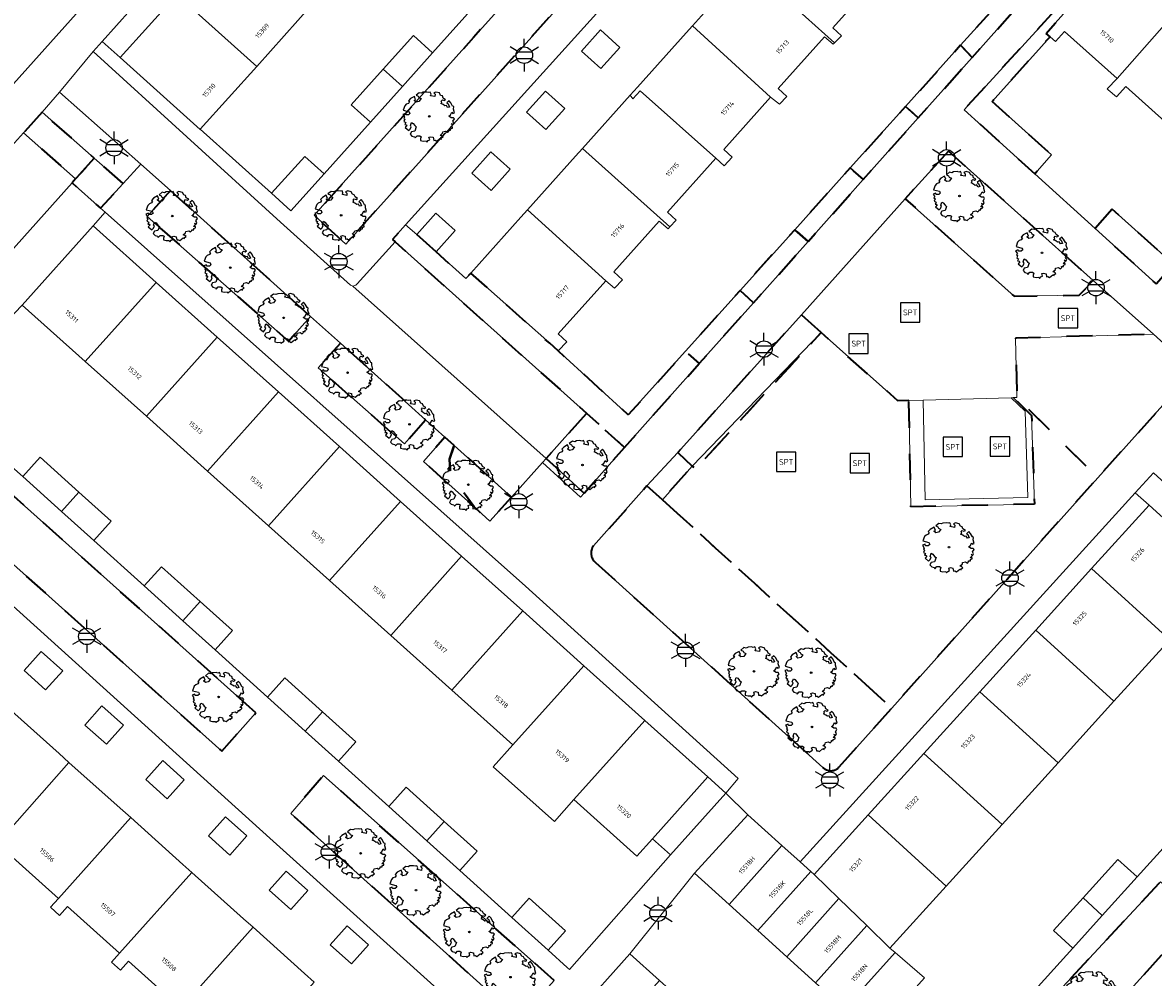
# Model space of a CAD drawing. Extents: x 105780 to 185197, y 477999 to 525027.
# Tile 250 of 562: x 107446 to 107533, y 478586 to 478659. Entities that reach past the tile are written whole.
import ezdxf
from ezdxf.enums import TextEntityAlignment as Align

# ---------------------------------------------------------------- set-up
doc = ezdxf.new("R2010")
doc.units = 0
doc.linetypes.add('XX-HIDDEN', pattern=[4, 2, -2])
for name, color, linetype, lineweight in [('B-GV-GR-BOOM-S', 252, 'Continuous', 25), ('B-GV-GR-MATERIAALGRENS-G', 252, 'XX-HIDDEN', 35), ('B-RO-IE-MEUBILAIR_WEGMEUBILAIR-S', 252, 'Continuous', 25), ('B-RO-IE-TERREINAFSCHEIDING_KUNSTMATIG_HEKWERK-G', 252, 'IE-TERREINAFSCHEIDING-KUNSTMATIG', 18), ('B-RO-IE-TERREINAFSCHEIDING_KUNSTMATIG_SCHUTTING-G', 252, 'IE-TERREINAFSCHEIDING-KUNSTMATIG-DICHT', 18), ('B-XX-KG-KADASTRAAL_BEBOUWING-G', 252, 'Continuous', 20), ('B1-WE-OG-BEBOUWING-T18', 7, 'Continuous', 18), ('B1-WE-OG-TERREIN_ERF-GV', 252, 'Continuous', 18), ('B1-WE-VH-VERHARDING_ASFALT-GV', 252, 'Continuous', 18), ('B1-WE-VH-VERHARDING_BETONSTRAATSTEEN-GV', 252, 'Continuous', 18), ('B1-WE-VH-VERHARDING_STRAATBAKSTEEN-GV', 252, 'Continuous', 18), ('B1-WE-VH-VERHARDING_TEGEL-GV', 252, 'Continuous', 18), ('B1-WE-VH-VERHARDING_TEGEL_RUBBER-GV', 252, 'Continuous', 18)]:
    doc.layers.add(name, color=color, linetype=linetype, lineweight=lineweight)
doc.styles.add('NLCS-ISO', font='NLCS-ISO.ttf')
doc.styles.add('NLCS-ISO-M200-T18', font='NLCS-ISO.ttf', dxfattribs={"height": 0.36})
doc.linetypes.add('IE-TERREINAFSCHEIDING-KUNSTMATIG', pattern='A,4,[82,NLCS.SHX,S=0.75,R=90,X=0,Y=0],4,-2', length=10)
doc.linetypes.add('IE-TERREINAFSCHEIDING-KUNSTMATIG-DICHT', pattern='A,8,-1,[82,NLCS.SHX,S=0.75,R=90,X=0,Y=0],-1', length=10)

# ---------------------------------------------------------------- blocks, each defined once
blk = doc.blocks.new('B-SIE-WEG_LICHTMAST-SO')
at = {"ltscale": 0.1}
for p, q in [((0, 1.27), (0, 2.53)), ((-1.1, 0.63), (-2.19, 1.27)), ((1.1, 0.63), (2.19, 1.27)), ((-1.1, -0.63), (-2.19, -1.27)), ((0, -1.27), (0, -2.53)), ((1.1, -0.63), (2.19, -1.27))]:
    blk.add_line(p, q, dxfattribs=at)
at = {"flags": 128}
for points in [[(-1.16, 0.5), (1.16, 0.5)], [(-1.16, -0.5), (1.16, -0.5)]]:
    blk.add_lwpolyline(points, dxfattribs=at)
at = {"ltscale": 0.1}
blk.add_circle((0, 0), 1.27, dxfattribs=at)
at = {"style": 'NLCS-ISO'}
blk.add_attdef('TYPE', text='', height=1.8, dxfattribs=at).set_placement((0, 2.53), align=Align.BOTTOM_CENTER)
blk = doc.blocks.new('SIE-WEG_SPEELTOESTEL-SO')
at = {"flags": 128}
blk.add_lwpolyline([(-0.75, -0.75), (0.75, -0.75), (0.75, 0.75), (-0.75, 0.75)], close=True, dxfattribs=at)
at = {"style": 'NLCS-ISO'}
blk.add_text('SPT', height=0.45, dxfattribs=at).set_placement((0, 0), align=Align.MIDDLE_CENTER)
blk = doc.blocks.new('B-SGR-BOOM_06')
at = {"linetype": 'Continuous', "flags": 128}
blk.add_lwpolyline([(1.079, 1.408), (1.012, 1.576), (0.879, 1.626), (0.778, 1.81), (0.509, 1.877), (0.342, 1.81), (0.443, 1.709), (0.426, 1.525), (0.091, 1.592), (0.141, 1.726), (0.074, 1.877), (-0.06, 1.844), (-0.194, 1.877), (-0.462, 1.86), (-0.596, 1.793), (-0.781, 1.826), (-1.016, 1.642), (-0.848, 1.559), (-0.798, 1.458), (-0.63, 1.374), (-0.798, 1.156), (-1.015, 1.106), (-1.166, 1.24), (-1.048, 1.287), (-1.149, 1.542), (-1.451, 1.374), (-1.602, 1.206), (-1.518, 1.139), (-1.602, 1.005), (-1.77, 0.938), (-1.887, 0.821), (-2.004, 0.486), (-1.552, 0.368), (-1.485, 0.218), (-1.602, 0.117), (-1.803, 0.117), (-1.841, 0.222), (-2.037, 0.151), (-1.903, -0.067), (-1.97, -0.151), (-1.887, -0.218), (-1.954, -0.402), (-1.813, -0.473), (-1.887, -0.62), (-1.77, -0.637), (-1.717, -0.683), (-1.848, -0.843), (-1.568, -1.073), (-1.467, -0.972), (-1.384, -0.788), (-1.451, -0.704), (-1.367, -0.47), (-1.25, -0.537), (-1.115, -0.704), (-0.998, -0.804), (-1.115, -1.123), (-1.367, -1.173), (-1.467, -1.358), (-1.333, -1.508), (-1.133, -1.559), (-1.108, -1.609), (-1.082, -1.659), (-0.931, -1.491), (-0.73, -1.491), (-0.63, -1.559), (-0.68, -1.709), (-0.68, -1.844), (-0.462, -1.894), (-0.244, -1.877), (-0.194, -1.978), (-0.093, -1.86), (0.041, -1.793), (-0.024, -1.603), (0.108, -1.559), (0.309, -1.609), (0.342, -1.844), (0.46, -1.826), (0.577, -1.894), (0.828, -1.693), (0.946, -1.742), (0.929, -1.659), (1.063, -1.592), (0.963, -1.491), (0.845, -1.458), (1.03, -1.29), (1.046, -1.19), (1.264, -1.139), (1.415, -1.223), (1.515, -1.123), (1.508, -1.053), (1.649, -1.053), (1.649, -0.955), (1.784, -0.905), (1.784, -0.821), (1.633, -0.821), (1.817, -0.636), (1.7, -0.57), (1.851, -0.62), (1.901, -0.503), (1.817, -0.368), (1.934, -0.184), (1.867, -0.101), (1.7, -0.101), (1.499, 0.034), (1.633, 0.117), (1.75, 0.335), (1.817, 0.235), (1.951, 0.285), (1.867, 0.57), (1.884, 0.755), (1.8, 0.788), (1.666, 1.056), (1.531, 1.205), (1.35, 1.042), (1.465, 0.972), (1.566, 0.721), (1.415, 0.687), (1.331, 0.854), (1.197, 0.822), (1.063, 0.922), (0.895, 1.006), (0.979, 1.073), (0.929, 1.173), (1.012, 1.274), (1.146, 1.223), (1.264, 1.291)], close=True, dxfattribs=at)
blk.add_circle((0, 0), 0.06)
at = {"style": 'NLCS-ISO'}
blk.add_attdef('SOORT', text='', height=0.3, dxfattribs=at).set_placement((0, -0.36), align=Align.TOP_CENTER)

msp = doc.modelspace()

# ---------------------------------------------------------------- linework, layer by layer
at = {"layer": 'B-GV-GR-MATERIAALGRENS-G', "flags": 128}
for points in [[(107484.287, 478661.758), (107481.074, 478658.171), (107468.788, 478644.459), (107471.228, 478642.234), (107490.052, 478663.24), (107487.57, 478665.422)], [(107531.325, 478665.353), (107530.911, 478665.725), (107529.697, 478664.399), (107518.885, 478652.597), (107524.334, 478647.658), (107525.616, 478649.125), (107521.044, 478653.221), (107525.514, 478658.217), (107525.219, 478658.475), (107525.918, 478659.255)], [(107523.939, 478661.596), (107522.996, 478662.42), (107518.618, 478657.561), (107519.511, 478656.63)], [(107519.511, 478656.63), (107518.618, 478657.561), (107514.372, 478652.842), (107515.354, 478651.967)], [(107447.81, 478652.408), (107446.364, 478650.815), (107450.393, 478647.262), (107451.834, 478648.863)], [(107515.354, 478651.967), (107514.372, 478652.842), (107510.112, 478648.109), (107511.116, 478647.213)], [(107454.062, 478646.9), (107451.834, 478648.863), (107450.393, 478647.262), (107450.117, 478646.954), (107452.321, 478645.001)], [(107517.68, 478649.396), (107514.351, 478645.739), (107522.748, 478638.22), (107527.768, 478638.298), (107528.834, 478639.439)], [(107511.116, 478647.213), (107510.112, 478648.109), (107505.831, 478643.352), (107506.856, 478642.434)], [(107457.709, 478646.362), (107455.909, 478644.367), (107466.802, 478634.764), (107468.509, 478636.663)], [(107530.308, 478644.921), (107528.991, 478643.437), (107533.688, 478639.179), (107535.037, 478640.683)], [(107478.177, 478641.649), (107476.69, 478642.987), (107475.837, 478643.729), (107474.819, 478642.602), (107475.023, 478642.419), (107489.775, 478629.204), (107492.717, 478626.569), (107493.903, 478627.905), (107498.475, 478633.033), (107497.402, 478633.986), (107492.993, 478629.087), (107487.595, 478634.011), (107486.942, 478634.598), (107480.85, 478640.012), (107480.47, 478639.59)], [(107506.856, 478642.434), (107505.831, 478643.352), (107501.616, 478638.669), (107502.658, 478637.725)], [(107502.658, 478637.725), (107501.616, 478638.669), (107497.402, 478633.986), (107498.475, 478633.033)], [(107507.866, 478635.426), (107506.351, 478636.799), (107496.81, 478626.179), (107497.936, 478625.122), (107498.2, 478624.924)], [(107514.636, 478630.181), (107513.792, 478630.157), (107507.866, 478635.426), (107498.2, 478624.924), (107497.936, 478625.122), (107495.628, 478622.549), (107513.314, 478606.496), (107529.195, 478624.235), (107522.967, 478630.417), (107522.677, 478630.409), (107524.089, 478629.041), (107524.317, 478622.215), (107514.791, 478622.001)], [(107470.802, 478634.604), (107469.089, 478632.704), (107475.744, 478626.839), (107477.372, 478628.704)], [(107492.717, 478626.569), (107489.775, 478629.204), (107486.671, 478625.731), (107489.589, 478623.046)], [(107464.29, 478606.13), (107440.321, 478627.547), (107437.7, 478624.613), (107461.668, 478603.18)], [(107479.57, 478626.729), (107478.868, 478627.36), (107477.215, 478625.495), (107481.115, 478621.985), (107480.125, 478623.349), (107479.55, 478624.14), (107479.263, 478624.829), (107479.229, 478625.68)], [(107479.57, 478626.729), (107479.229, 478625.68), (107479.263, 478624.829), (107479.55, 478624.14), (107480.125, 478623.349), (107481.115, 478621.985), (107482.335, 478620.89), (107483.997, 478622.754)], [(107487.282, 478585.508), (107469.499, 478601.29), (107466.975, 478598.376), (107484.614, 478582.534)], [(107536.933, 478590.58), (107534.028, 478593.116), (107523.748, 478582.063), (107526.762, 478579.304)]]:
    msp.add_lwpolyline(points, close=True, dxfattribs=at)
for points in [[(107535.939, 478633.092), (107533.481, 478635.297), (107522.856, 478635.003), (107522.967, 478630.417), (107529.195, 478624.235), (107535.967, 478631.778)], [(107495.628, 478622.549), (107494.442, 478623.603), (107490.318, 478618.985)], [(107509.264, 478601.965), (107513.314, 478606.496), (107495.628, 478622.549)], [(107490.464, 478617.71), (107508.008, 478601.92)]]:
    msp.add_lwpolyline(points, dxfattribs=at)
for points in [[(107490.318, 478618.985, 0.393683), (107490.464, 478617.71)], [(107508.008, 478601.92, 0.443473), (107509.264, 478601.965)]]:
    msp.add_lwpolyline(points, format="xyb", dxfattribs=at)
at = {"layer": 'B-RO-IE-TERREINAFSCHEIDING_KUNSTMATIG_HEKWERK-G', "flags": 128}
msp.add_lwpolyline([(107507.866, 478635.426), (107497.936, 478625.122)], dxfattribs=at)
at = {"layer": 'B-RO-IE-TERREINAFSCHEIDING_KUNSTMATIG_SCHUTTING-G', "flags": 128}
msp.add_lwpolyline([(107486.671, 478625.731), (107486.387, 478625.422), (107489.305, 478622.737), (107489.589, 478623.046)], close=True, dxfattribs=at)
at = {"layer": 'B-XX-KG-KADASTRAAL_BEBOUWING-G', "flags": 128}
for points in [[(107506.428, 478668.505), (107505.878, 478667.892), (107502.188, 478663.781), (107508.911, 478657.745), (107509.429, 478658.291), (107508.766, 478658.908), (107512.38, 478662.934), (107513.073, 478662.331), (107513.18, 478662.443)], [(107462.416, 478666.179), (107458.189, 478661.472), (107464.353, 478655.936), (107468.58, 478660.643)], [(107536.069, 478661.121), (107535.695, 478661.455), (107531.325, 478665.353), (107525.918, 478659.255), (107525.219, 478658.475), (107525.514, 478658.217), (107525.942, 478657.844), (107526.635, 478658.614), (107530.687, 478654.991)], [(107502.188, 478663.781), (107501.663, 478663.197), (107497.947, 478659.057), (107503.974, 478653.571), (107504.657, 478653.033), (107505.214, 478653.619), (107504.562, 478654.225), (107508.139, 478658.211), (107508.804, 478657.633), (107508.911, 478657.745)], [(107458.189, 478661.472), (107453.828, 478656.617), (107459.991, 478651.08), (107459.996, 478651.086), (107464.353, 478655.936)], [(107540.876, 478656.833), (107540.177, 478657.457), (107536.195, 478661.009), (107536.069, 478661.121), (107530.687, 478654.991), (107529.922, 478654.202), (107530.004, 478654.13), (107530.633, 478653.581), (107531.36, 478654.389), (107535.379, 478650.795)], [(107490.876, 478655.764), (107492.347, 478657.399), (107490.86, 478658.737), (107489.389, 478657.102)], [(107503.974, 478653.571), (107497.947, 478659.057), (107497.462, 478658.517), (107493.705, 478654.332), (107493.154, 478653.719), (107493.362, 478653.429), (107493.927, 478654.061), (107499.751, 478648.866), (107500.388, 478648.272), (107501.013, 478648.93), (107500.356, 478649.541)], [(107477.917, 478656.976), (107476.431, 478658.311), (107474.108, 478655.726), (107475.594, 478654.391)], [(107475.594, 478654.391), (107474.108, 478655.726), (107471.635, 478652.974), (107473.121, 478651.639)], [(107499.751, 478648.866), (107493.927, 478654.061), (107493.362, 478653.429), (107493.154, 478653.719), (107489.465, 478649.608), (107496.202, 478643.56), (107496.696, 478644.08), (107496.019, 478644.71)], [(107486.643, 478651.059), (107488.114, 478652.694), (107486.627, 478654.032), (107485.156, 478652.397)], [(107469.549, 478647.651), (107468.064, 478648.991), (107465.505, 478646.155), (107466.99, 478644.815)], [(107482.424, 478646.369), (107483.895, 478648.004), (107482.408, 478649.342), (107480.937, 478647.707)], [(107489.465, 478649.608), (107488.927, 478649.009), (107485.224, 478644.884), (107491.266, 478639.415), (107491.932, 478638.836), (107492.557, 478639.494), (107491.892, 478640.112), (107495.393, 478644.012), (107496.071, 478643.422), (107496.202, 478643.56)], [(107476.69, 478642.987), (107478.177, 478641.649), (107479.648, 478643.284), (107478.161, 478644.622)], [(107491.266, 478639.415), (107485.224, 478644.884), (107484.713, 478644.314), (107480.85, 478640.012), (107486.942, 478634.598), (107487.595, 478634.011), (107488.263, 478634.713), (107487.599, 478635.33)], [(107456.603, 478639.293), (107451.744, 478643.646), (107446.276, 478637.542), (107451.135, 478633.189)], [(107461.313, 478635.074), (107456.603, 478639.293), (107451.135, 478633.189), (107455.845, 478628.97)], [(107466.022, 478630.855), (107461.313, 478635.074), (107455.845, 478628.97), (107460.554, 478624.751)], [(107470.732, 478626.635), (107466.022, 478630.855), (107460.554, 478624.751), (107465.264, 478620.532)], [(107475.442, 478622.416), (107470.732, 478626.635), (107465.264, 478620.532), (107469.974, 478616.313)], [(107446.317, 478624.329), (107449.298, 478621.643), (107450.632, 478623.133), (107447.656, 478625.814)], [(107450.632, 478623.133), (107449.298, 478621.643), (107451.784, 478619.404), (107453.123, 478620.889)], [(107480.152, 478618.197), (107475.442, 478622.416), (107469.974, 478616.313), (107474.684, 478612.093)], [(107539.2, 478616.648), (107533.168, 478622.129), (107528.723, 478617.236), (107534.756, 478611.757), (107536.606, 478610.076), (107541.05, 478614.967)], [(107484.861, 478613.978), (107480.152, 478618.197), (107474.684, 478612.093), (107479.393, 478607.874)], [(107455.676, 478615.898), (107458.659, 478613.21), (107459.994, 478614.7), (107457.015, 478617.383)], [(107528.723, 478617.236), (107524.414, 478612.491), (107530.445, 478607.013), (107534.756, 478611.757)], [(107459.994, 478614.7), (107458.659, 478613.21), (107461.143, 478610.973), (107462.482, 478612.458)], [(107489.571, 478609.759), (107484.861, 478613.978), (107479.393, 478607.874), (107484.103, 478603.655)], [(107524.414, 478612.491), (107520.104, 478607.747), (107526.134, 478602.269), (107530.445, 478607.013)], [(107446.424, 478609.385), (107448.083, 478607.899), (107449.397, 478609.367), (107447.738, 478610.853)], [(107494.281, 478605.539), (107489.571, 478609.759), (107484.103, 478603.655), (107482.591, 478601.968), (107487.301, 478597.749), (107488.813, 478599.436)], [(107465.183, 478607.333), (107468.081, 478604.722), (107469.415, 478606.211), (107466.522, 478608.818)], [(107520.104, 478607.747), (107515.794, 478603.002), (107521.824, 478597.525), (107526.134, 478602.269)], [(107449.881, 478602.31), (107449.133, 478602.98), (107445.208, 478606.497), (107439.588, 478600.319), (107439.02, 478599.59), (107439.713, 478598.97), (107440.329, 478599.656), (107444.352, 478596.052)], [(107451.11, 478605.187), (107452.769, 478603.701), (107454.084, 478605.168), (107452.425, 478606.654)], [(107469.415, 478606.211), (107468.081, 478604.722), (107470.65, 478602.408), (107471.989, 478603.893)], [(107499.139, 478601.187), (107494.281, 478605.539), (107488.813, 478599.436), (107493.671, 478595.084), (107494.868, 478596.42)], [(107515.794, 478603.002), (107511.484, 478598.257), (107517.513, 478592.781), (107521.824, 478597.525)], [(107454.64, 478598.048), (107453.821, 478598.782), (107449.881, 478602.31), (107444.352, 478596.052), (107443.736, 478595.366), (107444.429, 478594.746), (107445.044, 478595.432), (107449.067, 478591.828)], [(107455.797, 478600.988), (107457.456, 478599.502), (107458.77, 478600.969), (107457.111, 478602.455)], [(107474.542, 478598.902), (107477.477, 478596.258), (107478.811, 478597.748), (107475.881, 478600.387)], [(107504.841, 478595.905), (107502.22, 478598.264), (107498.097, 478593.764), (107500.765, 478591.357)], [(107511.484, 478598.257), (107507.321, 478593.673), (107509.235, 478591.818), (107511.39, 478589.73), (107513.172, 478588.003), (107517.513, 478592.781)], [(107459.355, 478593.823), (107458.662, 478594.444), (107454.64, 478598.048), (107449.067, 478591.828), (107448.451, 478591.142), (107449.144, 478590.522), (107449.759, 478591.208), (107453.783, 478587.603)], [(107460.639, 478596.65), (107462.291, 478595.17), (107463.605, 478596.637), (107461.954, 478598.117)], [(107478.811, 478597.748), (107477.477, 478596.258), (107480.009, 478593.977), (107481.348, 478595.462)], [(107507.071, 478593.898), (107506.242, 478594.644), (107504.841, 478595.905), (107500.765, 478591.357), (107502.992, 478589.347)], [(107532.231, 478593.485), (107530.744, 478594.83), (107528.059, 478591.862), (107529.543, 478590.514)], [(107465.318, 478592.458), (107466.977, 478590.971), (107468.292, 478592.439), (107466.633, 478593.925)], [(107509.235, 478591.818), (107507.321, 478593.673), (107507.071, 478593.898), (107502.992, 478589.347), (107505.219, 478587.337)], [(107464.07, 478589.599), (107463.341, 478590.252), (107459.355, 478593.823), (107453.783, 478587.603), (107453.167, 478586.917), (107453.86, 478586.297), (107454.475, 478586.983), (107458.498, 478583.379)], [(107484.025, 478590.353), (107486.814, 478587.836), (107488.159, 478589.327), (107485.367, 478591.842)], [(107511.39, 478589.73), (107509.235, 478591.818), (107505.219, 478587.337), (107507.446, 478585.327)], [(107529.543, 478590.514), (107528.059, 478591.862), (107525.78, 478589.343), (107527.267, 478587.998)], [(107468.786, 478585.375), (107468.036, 478586.047), (107464.07, 478589.599), (107458.498, 478583.379), (107457.882, 478582.693), (107457.056, 478581.771), (107461.773, 478577.546), (107463.214, 478579.155)], [(107470.012, 478588.252), (107471.664, 478586.773), (107472.978, 478588.24), (107471.327, 478589.719)], [(107513.565, 478587.663), (107513.172, 478588.003), (107511.39, 478589.73), (107507.446, 478585.327), (107509.673, 478583.317)], [(107495.418, 478585.508), (107493.129, 478587.554), (107489.036, 478582.975), (107491.325, 478580.929)], [(107515.836, 478585.701), (107513.565, 478587.663), (107509.673, 478583.317), (107511.9, 478581.308)]]:
    msp.add_lwpolyline(points, close=True, dxfattribs=at)
at = {"layer": 'B1-WE-OG-TERREIN_ERF-GV', "flags": 128}
for points in [[(107475.097, 478680.298), (107479.325, 478685.005), (107483.552, 478689.711), (107487.779, 478694.417), (107492.006, 478699.124), (107496.367, 478703.979), (107494.864, 478705.329), (107484.051, 478693.025), (107470.132, 478677.588), (107452.442, 478657.86), (107453.828, 478656.617), (107458.189, 478661.472), (107462.416, 478666.179), (107466.643, 478670.885), (107470.871, 478675.592)], [(107490.876, 478655.764), (107489.389, 478657.102), (107490.86, 478658.737), (107492.347, 478657.399)], [(107486.643, 478651.059), (107485.156, 478652.397), (107486.627, 478654.032), (107488.114, 478652.694)], [(107482.424, 478646.369), (107480.937, 478647.707), (107482.408, 478649.342), (107483.895, 478648.004)], [(107446.276, 478637.542), (107451.744, 478643.646), (107452.664, 478644.696), (107452.321, 478645.001), (107450.117, 478646.954), (107437.145, 478632.483), (107439.478, 478630.383), (107440.817, 478631.868)], [(107485.068, 478615.89), (107452.664, 478644.696), (107451.744, 478643.646), (107456.603, 478639.293), (107461.313, 478635.074), (107466.022, 478630.855), (107470.732, 478626.635), (107475.442, 478622.416), (107480.152, 478618.197), (107484.861, 478613.978), (107489.571, 478609.759), (107494.281, 478605.539), (107499.139, 478601.187), (107500.531, 478599.939), (107501.482, 478601.055)], [(107539.704, 478618.949), (107533.485, 478624.624), (107532.089, 478623.086), (107533.168, 478622.129), (107539.2, 478616.648), (107541.05, 478614.967), (107545.388, 478611.019), (107546.875, 478609.674), (107546.731, 478609.514), (107547.4, 478608.925), (107548.864, 478610.588)], [(107524.414, 478612.491), (107528.723, 478617.236), (107533.168, 478622.129), (107532.089, 478623.086), (107506.242, 478594.644), (107507.071, 478593.898), (107507.321, 478593.673), (107511.484, 478598.257), (107515.794, 478603.002), (107520.104, 478607.747)], [(107446.424, 478609.385), (107447.738, 478610.853), (107449.397, 478609.367), (107448.083, 478607.899)], [(107451.11, 478605.187), (107452.425, 478606.654), (107454.084, 478605.168), (107452.769, 478603.701)], [(107455.797, 478600.988), (107457.111, 478602.455), (107458.77, 478600.969), (107457.456, 478599.502)], [(107500.531, 478599.939), (107499.139, 478601.187), (107494.868, 478596.42), (107496.26, 478595.172)], [(107460.639, 478596.65), (107461.954, 478598.117), (107463.605, 478596.637), (107462.291, 478595.17)], [(107465.318, 478592.458), (107466.633, 478593.925), (107468.292, 478592.439), (107466.977, 478590.971)], [(107470.012, 478588.252), (107471.327, 478589.719), (107472.978, 478588.24), (107471.664, 478586.773)]]:
    msp.add_lwpolyline(points, close=True, dxfattribs=at)
for points in [[(107506.237, 478677.369), (107475.837, 478643.729), (107476.69, 478642.987), (107478.161, 478644.622), (107479.648, 478643.284), (107478.177, 478641.649), (107480.47, 478639.59), (107480.85, 478640.012), (107484.713, 478644.314), (107485.224, 478644.884), (107488.927, 478649.009), (107489.465, 478649.608), (107493.154, 478653.719), (107493.705, 478654.332), (107497.462, 478658.517), (107497.947, 478659.057), (107501.663, 478663.197)], [(107512.38, 478662.934), (107508.766, 478658.908), (107509.429, 478658.291), (107508.911, 478657.745), (107508.804, 478657.633), (107508.139, 478658.211), (107504.562, 478654.225), (107505.214, 478653.619), (107504.657, 478653.033), (107503.974, 478653.571), (107500.356, 478649.541), (107501.013, 478648.93), (107500.388, 478648.272), (107499.751, 478648.866), (107496.019, 478644.71), (107496.696, 478644.08), (107496.202, 478643.56), (107496.071, 478643.422), (107495.393, 478644.012), (107491.892, 478640.112), (107492.557, 478639.494), (107491.932, 478638.836), (107491.266, 478639.415), (107487.599, 478635.33), (107488.263, 478634.713), (107487.595, 478634.011), (107492.993, 478629.087), (107497.402, 478633.986), (107501.616, 478638.669), (107505.831, 478643.352), (107510.112, 478648.109), (107514.372, 478652.842), (107518.618, 478657.561), (107522.996, 478662.42)], [(107468.58, 478660.643), (107464.353, 478655.936), (107459.996, 478651.086), (107465.505, 478646.155), (107468.064, 478648.991), (107469.549, 478647.651), (107473.121, 478651.639), (107471.635, 478652.974), (107474.108, 478655.726), (107476.431, 478658.311), (107477.917, 478656.976), (107481.536, 478661.005)], [(107535.379, 478650.795), (107531.36, 478654.389), (107530.633, 478653.581), (107530.004, 478654.13), (107529.922, 478654.202), (107530.687, 478654.991), (107526.635, 478658.614), (107525.942, 478657.844), (107525.514, 478658.217), (107521.044, 478653.221), (107525.616, 478649.125), (107524.334, 478647.658), (107528.991, 478643.437), (107530.308, 478644.921), (107535.037, 478640.683)], [(107442.27, 478627.868), (107446.317, 478624.329), (107447.656, 478625.814), (107450.632, 478623.133), (107453.123, 478620.889), (107451.784, 478619.404), (107455.676, 478615.898), (107457.015, 478617.383), (107459.994, 478614.7), (107462.482, 478612.458), (107461.143, 478610.973), (107465.183, 478607.333), (107466.522, 478608.818), (107469.415, 478606.211), (107471.989, 478603.893), (107470.65, 478602.408), (107474.542, 478598.902), (107475.881, 478600.387), (107478.811, 478597.748), (107481.348, 478595.462), (107480.009, 478593.977), (107484.025, 478590.353), (107485.367, 478591.842), (107488.159, 478589.327), (107486.814, 478587.836), (107488.299, 478586.509), (107488.475, 478586.351), (107496.26, 478595.172), (107494.868, 478596.42), (107493.671, 478595.084), (107488.813, 478599.436), (107487.301, 478597.749), (107482.591, 478601.968), (107484.103, 478603.655), (107479.393, 478607.874), (107474.684, 478612.093), (107469.974, 478616.313), (107465.264, 478620.532), (107460.554, 478624.751), (107455.845, 478628.97), (107451.135, 478633.189), (107446.276, 478637.542)], [(107494.766, 478570.011), (107465.36, 478596.47), (107434.29, 478624.515)], [(107523.621, 478583.967), (107527.267, 478587.998), (107525.78, 478589.343), (107528.059, 478591.862), (107530.744, 478594.83), (107532.231, 478593.485), (107535.749, 478597.374), (107534.262, 478598.719), (107536.712, 478601.428), (107539.22, 478604.2), (107540.707, 478602.855), (107544.346, 478606.878), (107542.859, 478608.223), (107545.388, 478611.019), (107541.05, 478614.967), (107536.606, 478610.076), (107534.756, 478611.757), (107530.445, 478607.013), (107526.134, 478602.269), (107521.824, 478597.525), (107517.513, 478592.781), (107513.172, 478588.003), (107513.565, 478587.663), (107515.836, 478585.701)], [(107445.208, 478606.497), (107449.133, 478602.98), (107449.881, 478602.31), (107453.821, 478598.782), (107454.64, 478598.048), (107458.662, 478594.444), (107459.355, 478593.823), (107463.341, 478590.252), (107464.07, 478589.599), (107468.036, 478586.047), (107468.786, 478585.375)], [(107458.498, 478583.379), (107454.475, 478586.983), (107453.86, 478586.297), (107453.167, 478586.917), (107453.783, 478587.603), (107449.759, 478591.208), (107449.144, 478590.522), (107448.451, 478591.142), (107449.067, 478591.828), (107445.044, 478595.432)]]:
    msp.add_lwpolyline(points, dxfattribs=at)
at = {"layer": 'B1-WE-VH-VERHARDING_ASFALT-GV', "flags": 128}
msp.add_lwpolyline([(107513.674, 478730.654), (107515.614, 478732.843), (107511.11, 478736.786), (107510.052, 478735.617), (107509.231, 478734.698), (107506.537, 478731.679), (107504.88, 478729.822), (107497.668, 478721.742), (107496.503, 478720.439), (107490.972, 478714.254), (107490.424, 478713.641), (107473.214, 478694.441), (107469.299, 478690.073), (107442.823, 478660.722), (107426.017, 478641.715), (107425.855, 478641.582), (107422.61, 478638.013), (107427.14, 478634.013), (107494.528, 478709.236), (107504.091, 478719.843), (107508.955, 478725.33)], close=True, dxfattribs=at)
at = {"layer": 'B1-WE-VH-VERHARDING_BETONSTRAATSTEEN-GV', "flags": 128}
for points in [[(107494.864, 478705.329), (107496.891, 478707.569), (107499.633, 478710.6), (107511.176, 478723.359), (107508.955, 478725.33), (107504.091, 478719.843), (107494.528, 478709.236), (107427.14, 478634.013), (107408.556, 478613.327), (107410.735, 478611.364), (107419.905, 478621.475), (107422.698, 478624.499), (107427.977, 478630.213), (107434.29, 478624.515), (107436.393, 478626.894), (107430.014, 478632.73), (107432.002, 478634.888), (107446.364, 478650.815), (107447.81, 478652.408), (107449.162, 478653.948), (107451.752, 478657.09), (107452.442, 478657.86), (107470.132, 478677.588), (107484.051, 478693.025)], [(107490.052, 478663.24), (107471.228, 478642.234), (107468.788, 478644.459), (107481.074, 478658.171), (107484.287, 478661.758), (107487.57, 478665.422)], [(107451.752, 478657.09), (107449.162, 478653.948), (107455.411, 478648.402), (107457.709, 478646.362), (107468.509, 478636.663), (107470.802, 478634.604), (107477.372, 478628.704), (107478.868, 478627.36), (107479.57, 478626.729), (107483.997, 478622.754), (107486.387, 478625.422), (107486.671, 478625.731), (107471.759, 478638.999), (107471.577, 478639.081), (107466.188, 478643.919)], [(107450.117, 478646.954), (107450.393, 478647.262), (107446.364, 478650.815), (107432.002, 478634.888), (107436.075, 478631.289), (107437.145, 478632.483)], [(107475.023, 478642.419), (107472.104, 478639.191), (107471.987, 478639.076), (107471.759, 478638.999), (107486.671, 478625.731), (107489.775, 478629.204)], [(107536.933, 478590.58), (107526.762, 478579.304), (107523.748, 478582.063), (107534.028, 478593.116)]]:
    msp.add_lwpolyline(points, close=True, dxfattribs=at)
for points in [[(107481.536, 478661.005), (107477.917, 478656.976), (107475.594, 478654.391), (107473.121, 478651.639), (107469.549, 478647.651), (107466.99, 478644.815), (107465.505, 478646.155), (107459.996, 478651.086), (107459.991, 478651.08), (107453.828, 478656.617), (107452.442, 478657.86), (107451.752, 478657.09), (107466.188, 478643.919), (107471.577, 478639.081), (107471.759, 478638.999), (107471.987, 478639.076), (107472.104, 478639.191), (107475.023, 478642.419), (107474.819, 478642.602), (107475.837, 478643.729), (107506.237, 478677.369)], [(107516.241, 478563.617), (107537.217, 478587.095), (107549.225, 478600.613), (107557.098, 478609.367), (107562.586, 478604.395), (107564.109, 478606.142), (107554.328, 478614.911), (107553.498, 478615.346), (107553.261, 478615.364), (107552.819, 478615.151), (107552.625, 478614.944), (107551.777, 478614.04), (107555.281, 478610.981), (107550.78, 478605.948), (107547.4, 478608.925), (107546.731, 478609.514), (107544.346, 478606.878), (107540.707, 478602.855), (107538.206, 478600.09), (107535.749, 478597.374), (107532.231, 478593.485), (107529.543, 478590.514), (107527.267, 478587.998), (107523.621, 478583.967)], [(107511.41, 478568.165), (107517.43, 478574.712), (107518.182, 478575.638), (107516.354, 478577.288), (107514.127, 478579.298), (107511.9, 478581.308), (107509.673, 478583.317), (107507.446, 478585.327), (107505.219, 478587.337), (107502.992, 478589.347), (107500.765, 478591.357), (107498.097, 478593.764), (107493.129, 478587.554), (107495.418, 478585.508), (107497.655, 478583.509), (107499.892, 478581.51), (107502.129, 478579.511), (107504.366, 478577.512), (107506.602, 478575.512), (107508.777, 478573.569), (107506.944, 478571.518), (107507.69, 478570.852)]]:
    msp.add_lwpolyline(points, dxfattribs=at)
at = {"layer": 'B1-WE-VH-VERHARDING_STRAATBAKSTEEN-GV', "flags": 128}
for points in [[(107533.688, 478639.179), (107528.991, 478643.437), (107524.334, 478647.658), (107518.885, 478652.597), (107529.697, 478664.399)], [(107523.939, 478661.596), (107519.511, 478656.63), (107515.354, 478651.967), (107511.116, 478647.213), (107506.856, 478642.434), (107502.658, 478637.725), (107498.475, 478633.033), (107493.903, 478627.905), (107492.717, 478626.569), (107489.589, 478623.046), (107489.305, 478622.737), (107486.387, 478625.422), (107483.997, 478622.754), (107482.335, 478620.89), (107481.115, 478621.985), (107477.215, 478625.495), (107478.868, 478627.36), (107477.372, 478628.704), (107475.744, 478626.839), (107469.089, 478632.704), (107470.802, 478634.604), (107468.509, 478636.663), (107466.802, 478634.764), (107455.909, 478644.367), (107457.709, 478646.362), (107455.411, 478648.402), (107454.062, 478646.9), (107452.321, 478645.001), (107452.664, 478644.696), (107485.068, 478615.89), (107501.482, 478601.055), (107500.531, 478599.939), (107502.22, 478598.264), (107504.841, 478595.905), (107506.242, 478594.644), (107532.089, 478623.086), (107533.485, 478624.624)], [(107506.351, 478636.799), (107514.351, 478645.739), (107517.68, 478649.396), (107528.834, 478639.439), (107533.481, 478635.297), (107535.939, 478633.092)], [(107490.318, 478618.985), (107494.442, 478623.603), (107496.81, 478626.179), (107506.351, 478636.799)], [(107535.967, 478631.778), (107529.195, 478624.235), (107513.314, 478606.496), (107509.264, 478601.965)], [(107458.659, 478613.21), (107455.676, 478615.898), (107451.784, 478619.404), (107449.298, 478621.643), (107446.317, 478624.329), (107442.27, 478627.868), (107439.478, 478630.383), (107436.393, 478626.894), (107434.29, 478624.515), (107465.36, 478596.47), (107494.766, 478570.011), (107510.617, 478555.969), (107512.627, 478558.21), (107507.428, 478562.904)], [(107508.008, 478601.92), (107490.464, 478617.71)], [(107489.036, 478582.975), (107493.129, 478587.554), (107498.097, 478593.764), (107502.22, 478598.264), (107500.531, 478599.939), (107496.26, 478595.172), (107488.475, 478586.351), (107488.299, 478586.509), (107486.814, 478587.836), (107484.025, 478590.353), (107480.009, 478593.977), (107477.477, 478596.258), (107474.542, 478598.902), (107470.65, 478602.408), (107468.081, 478604.722), (107465.183, 478607.333), (107461.143, 478610.973), (107458.659, 478613.21)]]:
    msp.add_lwpolyline(points, dxfattribs=at)
for points in [[(107464.29, 478606.13), (107461.668, 478603.18), (107437.7, 478624.613), (107440.321, 478627.547)], [(107469.499, 478601.29), (107487.282, 478585.508), (107484.614, 478582.534), (107466.975, 478598.376)]]:
    msp.add_lwpolyline(points, close=True, dxfattribs=at)
at = {"layer": 'B1-WE-VH-VERHARDING_STRAATBAKSTEEN-GV'}
for points in [[(107490.464, 478617.71, -0.393683), (107490.318, 478618.985)], [(107509.264, 478601.965, -0.443473), (107508.008, 478601.92)]]:
    msp.add_lwpolyline(points, format="xyb", dxfattribs=at)
at = {"layer": 'B1-WE-VH-VERHARDING_TEGEL-GV', "flags": 128}
for points in [[(107449.162, 478653.948), (107447.81, 478652.408), (107451.834, 478648.863), (107454.062, 478646.9), (107455.411, 478648.402)], [(107528.834, 478639.439), (107527.768, 478638.298), (107522.748, 478638.22), (107514.351, 478645.739), (107506.351, 478636.799), (107507.866, 478635.426), (107513.792, 478630.157), (107514.636, 478630.181), (107515.739, 478630.212), (107522.524, 478630.404), (107522.677, 478630.409), (107522.967, 478630.417), (107522.856, 478635.003), (107533.481, 478635.297)], [(107515.739, 478630.212), (107514.636, 478630.181), (107514.791, 478622.001), (107524.317, 478622.215), (107524.089, 478629.041), (107522.677, 478630.409), (107522.524, 478630.404), (107523.59, 478629.368), (107523.8, 478622.704), (107515.893, 478622.536)], [(107497.936, 478625.122), (107496.81, 478626.179), (107494.442, 478623.603), (107495.628, 478622.549)]]:
    msp.add_lwpolyline(points, close=True, dxfattribs=at)
at = {"layer": 'B1-WE-VH-VERHARDING_TEGEL_RUBBER-GV', "flags": 128}
msp.add_lwpolyline([(107522.524, 478630.404), (107515.739, 478630.212), (107515.893, 478622.536), (107523.8, 478622.704), (107523.59, 478629.368)], close=True, dxfattribs=at)

# ---------------------------------------------------------------- block references
at = {"layer": 'B-GV-GR-BOOM-S', "linetype": 'Continuous', "lineweight": 0}
for p in [(107477.656, 478652.076), (107518.539, 478645.945), (107457.846, 478644.405), (107470.865, 478644.465), (107524.898, 478641.568), (107462.314, 478640.427), (107466.434, 478636.556), (107471.357, 478632.33), (107476.13, 478628.35), (107489.471, 478625.223), (107480.677, 478623.699), (107517.725, 478618.887), (107502.695, 478609.321), (107507.098, 478609.224), (107461.419, 478607.346), (107507.156, 478605.035), (107472.365, 478595.305), (107476.63, 478592.464), (107480.753, 478589.245), (107483.921, 478585.758), (107528.705, 478584.29)]:
    msp.add_blockref('B-SGR-BOOM_06', p, dxfattribs=at)
at = {"layer": 'B-RO-IE-MEUBILAIR_WEGMEUBILAIR-S', "xscale": 0.5, "yscale": 0.5, "zscale": 0.5}
for p in [(107484.981, 478656.796), (107453.357, 478649.653), (107517.545, 478648.884), (107470.687, 478640.888), (107529.054, 478638.889), (107503.462, 478634.151), (107484.555, 478622.377), (107522.424, 478616.511), (107451.252, 478612.013), (107497.41, 478610.938), (107508.534, 478600.944), (107469.951, 478595.404), (107495.294, 478590.687)]:
    msp.add_blockref('B-SIE-WEG_LICHTMAST-SO', p, dxfattribs=at)
at = {"layer": 'B-RO-IE-MEUBILAIR_WEGMEUBILAIR-S'}
for p in [(107514.733, 478636.973), (107526.896, 478636.531), (107510.755, 478634.572), (107518.018, 478626.615), (107521.654, 478626.648), (107505.174, 478625.459), (107510.851, 478625.359)]:
    msp.add_blockref('SIE-WEG_SPEELTOESTEL-SO', p, dxfattribs=at)

# ---------------------------------------------------------------- texts
at = {"layer": 'B1-WE-OG-BEBOUWING-T18', "style": 'NLCS-ISO-M200-T18'}
for s, rotation, p in [('15309', 48.3, (107464.781, 478658.675)), ('15710', 318.2, (107529.9, 478658.246)), ('15713', 48.1, (107504.884, 478657.43)), ('15310', 48.3, (107460.676, 478654.087)), ('15714', 48.1, (107500.643, 478652.706)), ('15715', 48.1, (107496.402, 478647.982)), ('15716', 48.1, (107492.185, 478643.283)), ('15717', 48.1, (107487.92, 478638.533)), ('15311', 318.2, (107450.093, 478636.673)), ('15312', 318.2, (107454.943, 478632.328)), ('15313', 318.2, (107459.653, 478628.108)), ('15314', 318.2, (107464.362, 478623.889)), ('15315', 318.2, (107469.072, 478619.67)), ('15326', 47.7, (107532.258, 478618.299)), ('15316', 318.2, (107473.808, 478615.427)), ('15325', 47.8, (107527.807, 478613.401)), ('15317', 318.2, (107478.491, 478611.232)), ('15324', 47.8, (107523.497, 478608.656)), ('15318', 318.2, (107483.202, 478607.013)), ('15323', 47.8, (107519.187, 478603.911)), ('15319', 318.2, (107487.911, 478602.794)), ('15322', 47.8, (107514.877, 478599.166)), ('15320', 318.2, (107492.665, 478598.535)), ('15506', 318.2, (107448.189, 478595.164)), ('15518H', 48.1, (107502.132, 478594.38)), ('15321', 47.8, (107510.543, 478594.395)), ('15518K', 48.1, (107504.486, 478592.512)), ('15507', 318.2, (107452.878, 478590.963)), ('15518L', 48.1, (107506.622, 478590.4)), ('15518M', 48.1, (107508.76, 478588.293)), ('15508', 318.2, (107457.593, 478586.739)), ('15518N', 48.2, (107510.819, 478586.095))]:
    msp.add_text(s, height=0.36, rotation=rotation, dxfattribs=at).set_placement(p, align=Align.MIDDLE)

doc.saveas('drawing.dxf')
